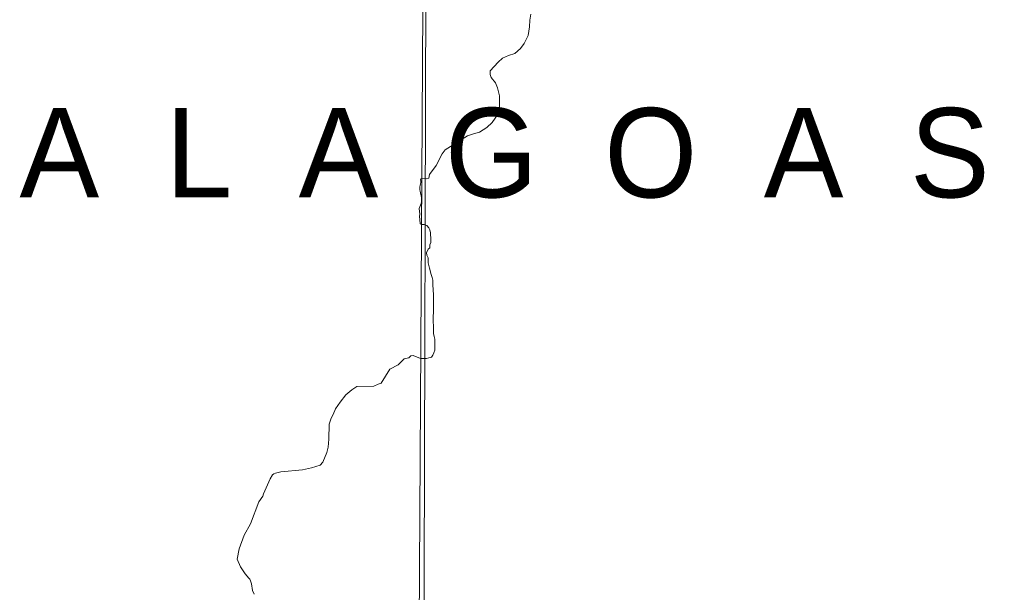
# Model space of a CAD drawing. Extents: x 553962 to 842807, y 8883888 to 9032388.
# Drawn here: x 605746 to 610146, y 8902976 to 8905538 of the extents above; entities that cross this region are included whole.
import ezdxf

# ---------------------------------------------------------------- set-up
doc = ezdxf.new("R2010")
doc.units = 0
doc.header["$LTSCALE"] = 200
doc.layers.add('6', color=7, linetype='Continuous', lineweight=13)

msp = doc.modelspace()

# ---------------------------------------------------------------- linework, layer by layer
at = {"layer": '6'}
for points in [[(607657.7, 8924743.3), (607574.2, 8909874.9), (607492.3, 8896026.7)], [(608032, 8905562.6), (608027.6, 8905536.3), (608026.2, 8905507), (608020.3, 8905467.6), (608002.8, 8905431.1), (607986.8, 8905409.1), (607960.5, 8905387.2), (607932.7, 8905378.4), (607905.4, 8905365.4), (607886, 8905347.8), (607868.5, 8905328.8), (607851, 8905309.8), (607851, 8905293.7), (607855.4, 8905279.1), (607874.3, 8905255.7), (607883.1, 8905233.8), (607891.9, 8905197.2), (607891.9, 8905149), (607883.1, 8905112.5), (607859.8, 8905078.9), (607834.9, 8905055.5), (607802.8, 8905035.1), (607776.5, 8905027.7), (607748.8, 8905019), (607649.6, 8904956.1), (607636.4, 8904938.6), (607608.8, 8904885.8), (607578.6, 8904845.8), (607576.8, 8904829.7), (607565.2, 8904825.7), (607544.2, 8904827.2)], [(607533.6, 8904693.8), (607536.3, 8904667.9), (607534.5, 8904658.1), (607535.4, 8904643.6), (607536.9, 8904625.2), (607543, 8904621.2)], [(607543, 8904621.2), (607555.3, 8904621.2), (607567.5, 8904618), (607576.6, 8904606.8), (607580.6, 8904597.6), (607583.5, 8904584.3), (607583.5, 8904574.1), (607584.4, 8904563.9), (607585.3, 8904552.7), (607585.3, 8904541.5), (607581.1, 8904530.3), (607580, 8904518.1), (607573, 8904511.2), (607565.9, 8904494.7), (607566.7, 8904484.5), (607572.6, 8904473.3), (607572.5, 8904463.1), (607572.4, 8904449.9), (607579.4, 8904426.4), (607587.3, 8904397.8), (607590.3, 8904384.6), (607593.3, 8904373.3), (607594.2, 8904361.1), (607594.1, 8904345.8), (607595, 8904335.6), (607596, 8904324.4), (607596.9, 8904313.2), (607596.8, 8904300), (607596.8, 8904288.8), (607596.7, 8904276.5), (607596.6, 8904265.3), (607596.5, 8904253.1), (607596.4, 8904239.9), (607596.3, 8904225.6), (607596.2, 8904214.4), (607596.1, 8904201.2), (607596, 8904184.9), (607596.9, 8904169.6), (607596.9, 8904157.3), (607596.8, 8904144.1), (607597.7, 8904133.9), (607600.7, 8904120.7), (607602.6, 8904108.4), (607603.5, 8904094.1), (607603.5, 8904082.9), (607603.4, 8904070.7), (607603.3, 8904059.5), (607598.1, 8904048.3), (607594, 8904037.2), (607587.8, 8904029), (607576.6, 8904025), (607565.4, 8904023.1), (607551.2, 8904022.1), (607539.5, 8904022.2)], [(607539.5, 8904022.2), (607505.3, 8904036.4), (607495.6, 8904034.6), (607487.2, 8904025.2), (607466.3, 8904021.2), (607439.6, 8903994.4), (607439.6, 8903994.4)], [(607439.6, 8903994.4), (607401.7, 8903974.1), (607363.5, 8903911.4), (607350.2, 8903907.7), (607330.3, 8903899), (607254.4, 8903896.8), (607231.9, 8903881.8), (607205, 8903859.6), (607178.8, 8903827.1), (607158.9, 8903797.1), (607148.6, 8903771.3), (607139.2, 8903755.2), (607130.6, 8903728.9), (607128.7, 8903662.2), (607125.2, 8903625.1), (607119.4, 8903601.2), (607102.3, 8903559), (607089.9, 8903545.3), (607051.9, 8903533.7), (607010.8, 8903525), (606914.4, 8903515.1), (606889.7, 8903509.6), (606883, 8903506.6), (606877.2, 8903501.5), (606866.2, 8903484.8), (606836, 8903417.6), (606832.9, 8903406.8), (606815, 8903380.7), (606778.9, 8903283.1), (606749.9, 8903231.4), (606728.4, 8903170.9), (606719, 8903125.1), (606734, 8903090.3), (606755.2, 8903058.8), (606770.8, 8903040), (606775.7, 8903035.2), (606778.4, 8903028.4)], [(606778.4, 8903028.4), (606783.4, 8903013.8), (606788, 8902984.9), (606794.7, 8902968.1)]]:
    msp.add_lwpolyline(points, dxfattribs=at)
msp.add_lwpolyline([(618535.2, 8909853.3), (607574.3, 8909890.7), (607543.3, 8898835.3), (618504.2, 8898795.8)], close=True, dxfattribs=at)
msp.add_spline([(607544.2, 8904827.2), (607540.5, 8904825.6), (607539.7, 8904818), (607536, 8904789.9), (607538.2, 8904764.1), (607543.5, 8904735.3), (607542.8, 8904723.1), (607533.6, 8904694.1)], degree=3, dxfattribs=at)

# ---------------------------------------------------------------- texts
msp.add_text('A  L  A  G  O  A  S', height=400, dxfattribs=at).set_placement((605744.9, 8904743.1))

doc.saveas('drawing.dxf')
